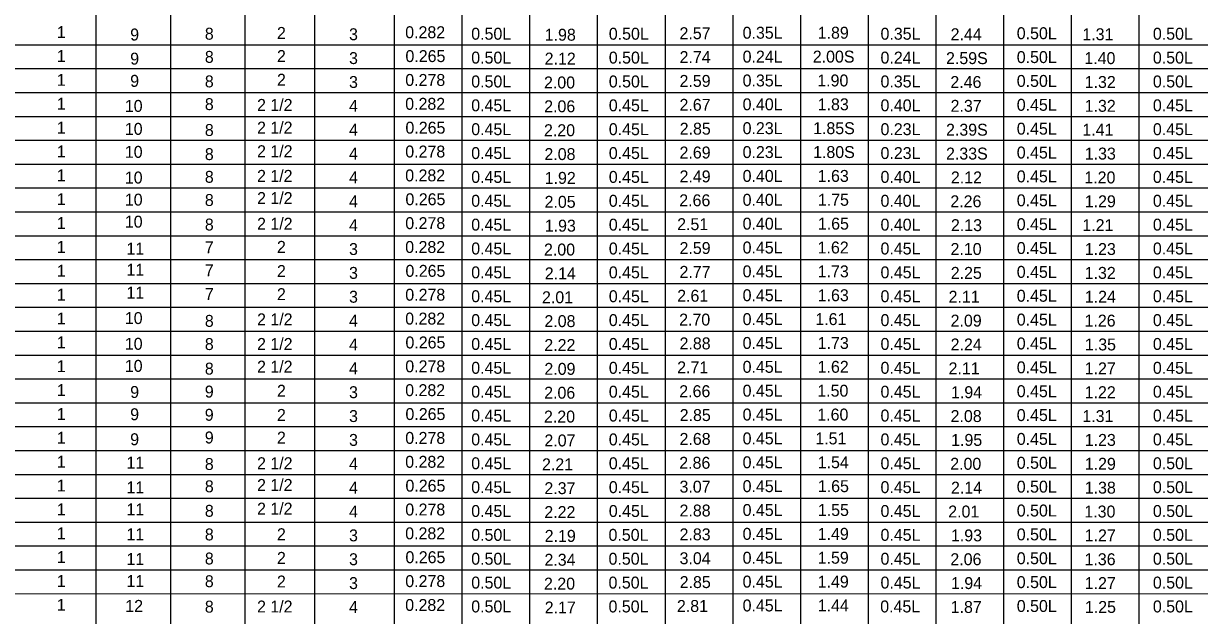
# Model space of a CAD drawing. Extents: x -5022 to -159, y 1126 to 7226.
# Drawn here: x -3536.4 to -3240.8, y 3805.3 to 3954.1 of the extents above; entities that cross this region are included whole.
import ezdxf

# ---------------------------------------------------------------- set-up
doc = ezdxf.new("R2010")
doc.units = 0
doc.layers.add('2', color=7, linetype='Continuous')
doc.layers.add('3', color=7, linetype='Continuous')

msp = doc.modelspace()

# ---------------------------------------------------------------- linework, layer by layer
at = {"layer": '3'}
for p, q in [((-3443.21, 4043.64), (-3443.21, 3702.75)), ((-3518.21, 4035.57), (-3518.21, 3702.75)), ((-3499.46, 4035.57), (-3499.46, 3702.75)), ((-3480.71, 4035.57), (-3480.71, 3702.75)), ((-3463.21, 4035.57), (-3463.21, 3702.75)), ((-3426.19, 4035.57), (-3426.19, 3702.75)), ((-3358.1, 4035.57), (-3358.1, 3702.75)), ((-3290.03, 4035.57), (-3290.03, 3702.75)), ((-3409.16, 4026.36), (-3409.16, 3702.75)), ((-3392.14, 4026.36), (-3392.14, 3702.75)), ((-3392.14, 4026.36), (-3392.14, 3702.75)), ((-3375.12, 4026.36), (-3375.12, 3702.75)), ((-3341.09, 4026.36), (-3341.09, 3702.75)), ((-3324.07, 4026.36), (-3324.07, 3702.75)), ((-3307.05, 4026.36), (-3307.05, 3702.75)), ((-3273.01, 4026.36), (-3273.01, 3702.75)), ((-3255.99, 4026.36), (-3255.99, 3702.75)), ((-3745.47, 3948.76), (-3051.23, 3948.76)), ((-3745.47, 3942.76), (-3051.23, 3942.76)), ((-3765.47, 3936.76), (-3051.23, 3936.76)), ((-3745.47, 3930.76), (-3051.23, 3930.76)), ((-3745.47, 3924.76), (-3051.23, 3924.76)), ((-3765.47, 3918.76), (-3051.23, 3918.76)), ((-3745.47, 3912.76), (-3051.23, 3912.76)), ((-3745.47, 3906.76), (-3051.23, 3906.76)), ((-3765.47, 3900.76), (-3051.23, 3900.76)), ((-3745.47, 3894.76), (-3051.23, 3894.76)), ((-3745.47, 3888.76), (-3051.23, 3888.76)), ((-3765.47, 3882.76), (-3051.23, 3882.76)), ((-3745.47, 3876.76), (-3051.23, 3876.76)), ((-3745.47, 3870.76), (-3051.23, 3870.76)), ((-3765.47, 3864.76), (-3051.23, 3864.76)), ((-3745.47, 3858.75), (-3051.23, 3858.76)), ((-3745.47, 3852.75), (-3051.23, 3852.76)), ((-3765.47, 3846.75), (-3051.23, 3846.76)), ((-3745.47, 3840.75), (-3051.23, 3840.76)), ((-3745.47, 3834.76), (-3051.23, 3834.76)), ((-3765.47, 3828.76), (-3051.23, 3828.76)), ((-3745.47, 3822.75), (-3051.23, 3822.76)), ((-3745.47, 3816.75), (-3051.23, 3816.76)), ((-3765.47, 3810.75), (-3051.23, 3810.76))]:
    msp.add_line(p, q, dxfattribs=at)

# ---------------------------------------------------------------- texts
at = {"layer": '2'}
for s, p in [('1', (-3528.01, 3950.45)), ('9', (-3509.56, 3949.84)), ('8', (-3490.8, 3950.04)), ('2', (-3472.67, 3950.24)), ('3', (-3454.55, 3949.91)), ('0.282', (-3440.43, 3950.42)), ('0.50L', (-3423.83, 3950.04)), ('1.98', (-3405.36, 3949.79)), ('0.50L', (-3389.25, 3950.04)), ('2.57', (-3371.48, 3950.17)), ('0.35L', (-3355.61, 3950.29)), ('1.89', (-3336.74, 3950.29)), ('0.35L', (-3320.95, 3950.04)), ('2.44', (-3303.32, 3949.91)), ('0.50L', (-3286.7, 3950.17)), ('1.31', (-3270.21, 3949.91)), ('0.50L', (-3252.48, 3950.04)), ('1', (-3528.01, 3944.45)), ('9', (-3509.56, 3943.78)), ('8', (-3490.8, 3944.22)), ('2', (-3472.67, 3944.42)), ('3', (-3454.55, 3943.91)), ('0.265', (-3440.37, 3944.42)), ('0.50L', (-3423.83, 3944.04)), ('2.12', (-3405.37, 3943.79)), ('0.50L', (-3389.25, 3944.04)), ('2.74', (-3371.46, 3944.17)), ('0.24L', (-3355.61, 3944.29)), ('2.00S', (-3337.98, 3944.29)), ('0.24L', (-3320.95, 3944.04)), ('2.59S', (-3304.48, 3943.91)), ('0.50L', (-3286.7, 3944.17)), ('1.40', (-3269.71, 3943.91)), ('0.50L', (-3252.48, 3944.04)), ('1', (-3528.01, 3938.45)), ('9', (-3509.56, 3938.19)), ('8', (-3490.8, 3938.05)), ('2', (-3472.67, 3938.47)), ('3', (-3454.55, 3937.91)), ('0.278', (-3440.41, 3938.42)), ('0.50L', (-3423.83, 3938.04)), ('2.00', (-3405.54, 3937.79)), ('0.50L', (-3389.25, 3938.04)), ('2.59', (-3371.47, 3938.17)), ('0.35L', (-3355.61, 3938.29)), ('1.90', (-3336.84, 3938.29)), ('0.35L', (-3320.95, 3938.04)), ('2.46', (-3303.39, 3937.91)), ('0.50L', (-3286.7, 3938.17)), ('1.32', (-3269.63, 3937.91)), ('0.50L', (-3252.48, 3938.04)), ('1', (-3528.01, 3932.45)), ('10', (-3510.91, 3931.89)), ('8', (-3490.8, 3932.34)), ('2 1/2', (-3477.67, 3932.14)), ('4', (-3454.55, 3931.91)), ('0.282', (-3440.43, 3932.42)), ('0.45L', (-3423.83, 3932.04)), ('2.06', (-3405.5, 3931.79)), ('0.45L', (-3389.25, 3932.04)), ('2.67', (-3371.48, 3932.17)), ('0.40L', (-3355.61, 3932.29)), ('1.83', (-3336.74, 3932.29)), ('0.40L', (-3320.95, 3932.04)), ('2.37', (-3303.33, 3931.91)), ('0.45L', (-3286.7, 3932.17)), ('1.32', (-3269.63, 3931.91)), ('0.45L', (-3252.48, 3932.04)), ('1', (-3528.01, 3926.45)), ('10', (-3510.91, 3926.12)), ('8', (-3490.8, 3925.83)), ('2 1/2', (-3477.67, 3926.44)), ('4', (-3454.55, 3925.91)), ('0.265', (-3440.37, 3926.42)), ('0.45L', (-3423.83, 3926.04)), ('2.20', (-3405.54, 3925.78)), ('0.45L', (-3389.25, 3926.04)), ('2.85', (-3371.43, 3926.17)), ('0.23L', (-3355.61, 3926.29)), ('1.85S', (-3337.9, 3926.29)), ('0.23L', (-3320.95, 3926.04)), ('2.39S', (-3304.48, 3925.91)), ('0.45L', (-3286.7, 3926.17)), ('1.41', (-3270.21, 3925.91)), ('0.45L', (-3252.48, 3926.04)), ('1', (-3528.01, 3920.45)), ('10', (-3510.91, 3920.34)), ('8', (-3490.8, 3919.77)), ('2 1/2', (-3477.67, 3920.5)), ('4', (-3454.55, 3919.91)), ('0.278', (-3440.41, 3920.42)), ('0.45L', (-3423.83, 3920.04)), ('2.08', (-3405.44, 3919.78)), ('0.45L', (-3389.25, 3920.04)), ('2.69', (-3371.47, 3920.17)), ('0.23L', (-3355.61, 3920.29)), ('1.80S', (-3337.9, 3920.29)), ('0.23L', (-3320.95, 3920.04)), ('2.33S', (-3304.48, 3919.91)), ('0.45L', (-3286.7, 3920.17)), ('1.33', (-3269.61, 3919.91)), ('0.45L', (-3252.48, 3920.04)), ('1', (-3528.01, 3914.45)), ('10', (-3510.91, 3913.88)), ('8', (-3490.8, 3914.06)), ('2 1/2', (-3477.67, 3914.3)), ('4', (-3454.55, 3913.91)), ('0.282', (-3440.43, 3914.42)), ('0.45L', (-3423.83, 3914.04)), ('0.45L', (-3389.25, 3914.04)), ('2.49', (-3371.47, 3914.17)), ('0.40L', (-3355.61, 3914.29)), ('1.63', (-3336.74, 3914.29)), ('0.40L', (-3320.95, 3914.04)), ('2.12', (-3303.26, 3913.91)), ('0.45L', (-3286.7, 3914.17)), ('1.20', (-3269.71, 3913.91)), ('0.45L', (-3252.48, 3914.04)), ('1.92', (-3405.37, 3913.79)), ('1', (-3528.01, 3908.45)), ('10', (-3510.91, 3908.33)), ('8', (-3490.8, 3908.23)), ('2 1/2', (-3477.67, 3908.72)), ('0.265', (-3440.37, 3908.42)), ('0.45L', (-3423.83, 3908.04)), ('0.45L', (-3389.25, 3908.04)), ('2.66', (-3371.54, 3908.16)), ('0.40L', (-3355.61, 3908.29)), ('1.75', (-3336.7, 3908.29)), ('0.40L', (-3320.95, 3908.04)), ('2.26', (-3303.39, 3907.91)), ('0.45L', (-3286.7, 3908.16)), ('1.29', (-3269.61, 3907.91)), ('0.45L', (-3252.48, 3908.04)), ('4', (-3454.55, 3907.91)), ('2.05', (-3405.4, 3907.78)), ('1', (-3528.01, 3902.45)), ('10', (-3510.91, 3902.79)), ('8', (-3490.8, 3902.06)), ('2 1/2', (-3477.67, 3902.28)), ('0.278', (-3440.41, 3902.42)), ('0.45L', (-3423.83, 3902.04)), ('0.45L', (-3389.25, 3902.04)), ('2.51', (-3372.07, 3902.16)), ('0.40L', (-3355.61, 3902.29)), ('1.65', (-3336.7, 3902.29)), ('0.40L', (-3320.95, 3902.04)), ('0.45L', (-3286.7, 3902.16)), ('0.45L', (-3252.48, 3902.04)), ('4', (-3454.55, 3901.91)), ('1.93', (-3405.35, 3901.78)), ('2.13', (-3303.24, 3901.91)), ('1.21', (-3270.21, 3901.91)), ('1', (-3528.01, 3896.45)), ('7', (-3490.8, 3896.35)), ('2', (-3472.67, 3896.45)), ('0.282', (-3440.43, 3896.42)), ('2.59', (-3371.47, 3896.16)), ('0.45L', (-3355.61, 3896.29)), ('1.62', (-3336.76, 3896.29)), ('0.45L', (-3286.7, 3896.16)), ('11', (-3510.51, 3896.02)), ('3', (-3454.55, 3895.91)), ('0.45L', (-3423.83, 3896.04)), ('2.00', (-3405.54, 3895.78)), ('0.45L', (-3389.25, 3896.04)), ('0.45L', (-3320.95, 3896.04)), ('2.10', (-3303.35, 3895.91)), ('1.23', (-3269.61, 3895.91)), ('0.45L', (-3252.48, 3896.04)), ('1', (-3528.01, 3890.45)), ('11', (-3510.51, 3890.71)), ('7', (-3490.8, 3890.57)), ('2', (-3472.67, 3890.38)), ('0.265', (-3440.37, 3890.42)), ('2.77', (-3371.48, 3890.16)), ('0.45L', (-3355.61, 3890.29)), ('1.73', (-3336.74, 3890.29)), ('0.45L', (-3286.7, 3890.16)), ('3', (-3454.55, 3889.91)), ('0.45L', (-3423.83, 3890.04)), ('2.14', (-3405.35, 3889.78)), ('0.45L', (-3389.25, 3890.04)), ('0.45L', (-3320.95, 3890.04)), ('2.25', (-3303.29, 3889.91)), ('1.32', (-3269.63, 3889.91)), ('0.45L', (-3252.48, 3890.04)), ('1', (-3528.01, 3884.45)), ('11', (-3510.51, 3884.94)), ('7', (-3490.8, 3884.57)), ('2', (-3472.67, 3884.56)), ('0.278', (-3440.41, 3884.42)), ('0.45L', (-3355.61, 3884.29)), ('1.63', (-3336.74, 3884.29)), ('3', (-3454.55, 3883.91)), ('0.45L', (-3423.83, 3884.04)), ('2.01', (-3406.04, 3883.78)), ('0.45L', (-3389.25, 3884.04)), ('2.61', (-3372.07, 3884.16)), ('0.45L', (-3320.95, 3884.04)), ('2.11', (-3303.84, 3883.91)), ('0.45L', (-3286.7, 3884.16)), ('1.24', (-3269.6, 3883.91)), ('0.45L', (-3252.48, 3884.04)), ('1', (-3528.01, 3878.45)), ('10', (-3510.91, 3878.55)), ('2 1/2', (-3477.67, 3878.23)), ('0.282', (-3440.43, 3878.42)), ('8', (-3490.8, 3877.84)), ('4', (-3454.55, 3877.91)), ('0.45L', (-3423.83, 3878.04)), ('2.08', (-3405.44, 3877.78)), ('0.45L', (-3389.25, 3878.04)), ('2.70', (-3371.57, 3878.17)), ('0.45L', (-3355.61, 3878.29)), ('1.61', (-3337.34, 3878.29)), ('0.45L', (-3320.95, 3878.04)), ('2.09', (-3303.33, 3877.91)), ('0.45L', (-3286.7, 3878.17)), ('1.26', (-3269.67, 3877.91)), ('0.45L', (-3252.48, 3878.04)), ('1', (-3528.01, 3872.45)), ('10', (-3510.91, 3872.08)), ('8', (-3490.8, 3872.01)), ('2 1/2', (-3477.67, 3872.04)), ('4', (-3454.55, 3871.91)), ('0.265', (-3440.37, 3872.42)), ('0.45L', (-3423.83, 3872.04)), ('2.22', (-3405.46, 3871.78)), ('0.45L', (-3389.25, 3872.04)), ('2.88', (-3371.47, 3872.17)), ('0.45L', (-3355.61, 3872.29)), ('1.73', (-3336.74, 3872.29)), ('0.45L', (-3320.95, 3872.04)), ('2.24', (-3303.32, 3871.91)), ('0.45L', (-3286.7, 3872.17)), ('1.35', (-3269.57, 3871.91)), ('0.45L', (-3252.48, 3872.04)), ('10', (-3510.91, 3866.53)), ('1', (-3528.01, 3866.45)), ('8', (-3490.8, 3865.84)), ('2 1/2', (-3477.67, 3866.34)), ('4', (-3454.55, 3865.91)), ('0.278', (-3440.41, 3866.42)), ('0.45L', (-3423.83, 3866.04)), ('2.09', (-3405.44, 3865.78)), ('0.45L', (-3389.25, 3866.04)), ('2.71', (-3372.07, 3866.16)), ('0.45L', (-3355.61, 3866.29)), ('1.62', (-3336.76, 3866.29)), ('0.45L', (-3320.95, 3866.04)), ('2.11', (-3303.84, 3865.91)), ('0.45L', (-3286.7, 3866.16)), ('1.27', (-3269.62, 3865.91)), ('0.45L', (-3252.48, 3866.04)), ('1', (-3528.01, 3860.45)), ('9', (-3509.56, 3859.96)), ('9', (-3490.81, 3860.06)), ('2', (-3472.67, 3860.27)), ('3', (-3454.55, 3859.91)), ('0.282', (-3440.43, 3860.42)), ('0.45L', (-3423.83, 3860.04)), ('2.06', (-3405.5, 3859.78)), ('0.45L', (-3389.25, 3860.04)), ('2.66', (-3371.54, 3860.16)), ('0.45L', (-3355.61, 3860.29)), ('1.50', (-3336.84, 3860.29)), ('0.45L', (-3320.95, 3860.04)), ('1.94', (-3303.23, 3859.91)), ('0.45L', (-3286.7, 3860.16)), ('1.22', (-3269.63, 3859.91)), ('0.45L', (-3252.48, 3860.04)), ('1', (-3528.01, 3854.45)), ('9', (-3509.56, 3854.36)), ('9', (-3490.81, 3854.23)), ('2', (-3472.67, 3854.19)), ('3', (-3454.55, 3853.91)), ('0.265', (-3440.37, 3854.42)), ('0.45L', (-3423.83, 3854.04)), ('2.20', (-3405.54, 3853.78)), ('0.45L', (-3389.25, 3854.04)), ('2.85', (-3371.43, 3854.16)), ('0.45L', (-3355.61, 3854.29)), ('1.60', (-3336.84, 3854.29)), ('0.45L', (-3320.95, 3854.04)), ('2.08', (-3303.33, 3853.91)), ('0.45L', (-3286.7, 3854.16)), ('1.31', (-3270.21, 3853.91)), ('0.45L', (-3252.48, 3854.04)), ('1', (-3528.01, 3848.45)), ('9', (-3509.56, 3848.08)), ('9', (-3490.81, 3848.52)), ('2', (-3472.67, 3848.49)), ('3', (-3454.55, 3847.91)), ('0.278', (-3440.41, 3848.42)), ('0.45L', (-3423.83, 3848.04)), ('2.07', (-3405.44, 3847.78)), ('0.45L', (-3389.25, 3848.04)), ('2.68', (-3371.47, 3848.16)), ('0.45L', (-3355.61, 3848.29)), ('1.51', (-3337.34, 3848.29)), ('0.45L', (-3320.95, 3848.04)), ('1.95', (-3303.2, 3847.91)), ('0.45L', (-3286.7, 3848.16)), ('1.23', (-3269.61, 3847.91)), ('0.45L', (-3252.48, 3848.04)), ('1', (-3528.01, 3842.45)), ('11', (-3510.51, 3842.21)), ('8', (-3490.8, 3841.85)), ('2 1/2', (-3477.67, 3842.05)), ('4', (-3454.55, 3841.91)), ('0.282', (-3440.43, 3842.41)), ('0.45L', (-3423.83, 3842.04)), ('2.21', (-3406.04, 3841.78)), ('0.45L', (-3389.25, 3842.04)), ('2.86', (-3371.54, 3842.16)), ('0.45L', (-3355.61, 3842.29)), ('1.54', (-3336.73, 3842.29)), ('0.45L', (-3320.95, 3842.04)), ('2.00', (-3303.43, 3841.91)), ('0.50L', (-3286.7, 3842.16)), ('1.29', (-3269.61, 3841.91)), ('0.50L', (-3252.48, 3842.04)), ('1', (-3528.01, 3836.45)), ('11', (-3510.51, 3835.98)), ('8', (-3490.8, 3836.25)), ('2 1/2', (-3477.67, 3836.59)), ('4', (-3454.55, 3835.91)), ('0.265', (-3440.37, 3836.41)), ('0.45L', (-3423.83, 3836.04)), ('2.37', (-3405.44, 3835.78)), ('0.45L', (-3389.25, 3836.04)), ('3.07', (-3371.48, 3836.16)), ('0.45L', (-3355.61, 3836.29)), ('1.65', (-3336.7, 3836.29)), ('0.45L', (-3320.95, 3836.04)), ('2.14', (-3303.23, 3835.91)), ('0.50L', (-3286.7, 3836.16)), ('1.38', (-3269.61, 3835.91)), ('0.50L', (-3252.48, 3836.04)), ('1', (-3528.01, 3830.45)), ('11', (-3510.51, 3830.44)), ('8', (-3490.8, 3830.08)), ('2 1/2', (-3477.67, 3830.64)), ('4', (-3454.55, 3829.91)), ('0.278', (-3440.41, 3830.41)), ('0.45L', (-3423.83, 3830.04)), ('2.22', (-3405.46, 3829.78)), ('0.45L', (-3389.25, 3830.04)), ('2.88', (-3371.47, 3830.16)), ('0.45L', (-3355.61, 3830.29)), ('1.55', (-3336.7, 3830.29)), ('0.45L', (-3320.95, 3830.04)), ('2.01', (-3303.93, 3829.91)), ('0.50L', (-3286.7, 3830.16)), ('1.30', (-3269.71, 3829.91)), ('0.50L', (-3252.48, 3830.04)), ('1', (-3528.01, 3824.45)), ('11', (-3510.51, 3824.2)), ('8', (-3490.8, 3824.14)), ('2', (-3472.67, 3824.2)), ('3', (-3454.55, 3823.91)), ('0.282', (-3440.43, 3824.42)), ('0.50L', (-3423.83, 3824.04)), ('2.19', (-3405.36, 3823.78)), ('0.50L', (-3389.32, 3824.04)), ('2.83', (-3371.47, 3824.16)), ('0.45L', (-3355.61, 3824.29)), ('1.49', (-3336.74, 3824.29)), ('0.45L', (-3320.95, 3824.04)), ('1.93', (-3303.24, 3823.91)), ('0.50L', (-3286.7, 3824.16)), ('1.27', (-3269.62, 3823.91)), ('0.50L', (-3252.48, 3824.04)), ('1', (-3528.01, 3818.45)), ('11', (-3510.51, 3817.97)), ('8', (-3490.8, 3818.09)), ('2', (-3472.67, 3818.25)), ('3', (-3454.55, 3817.91)), ('0.265', (-3440.37, 3818.42)), ('0.50L', (-3423.83, 3818.04)), ('2.34', (-3405.43, 3817.78)), ('0.50L', (-3389.32, 3818.04)), ('3.04', (-3371.46, 3818.16)), ('0.45L', (-3355.61, 3818.29)), ('1.59', (-3336.74, 3818.29)), ('0.45L', (-3320.95, 3818.04)), ('2.06', (-3303.39, 3817.91)), ('0.50L', (-3286.7, 3818.16)), ('1.36', (-3269.67, 3817.91)), ('0.50L', (-3252.48, 3818.04)), ('1', (-3528.01, 3812.45)), ('11', (-3510.51, 3812.43)), ('8', (-3490.8, 3812.38)), ('2', (-3472.67, 3812.31)), ('3', (-3454.55, 3811.91)), ('0.278', (-3440.41, 3812.41)), ('0.50L', (-3423.83, 3812.04)), ('2.20', (-3405.54, 3811.78)), ('0.50L', (-3389.32, 3812.04)), ('2.85', (-3371.43, 3812.16)), ('0.45L', (-3355.61, 3812.29)), ('1.49', (-3336.74, 3812.29)), ('0.45L', (-3320.95, 3812.04)), ('1.94', (-3303.23, 3811.91)), ('0.50L', (-3286.7, 3812.16)), ('1.27', (-3269.62, 3811.91)), ('0.50L', (-3252.48, 3812.04)), ('1', (-3528.01, 3806.45)), ('12', (-3510.8, 3806.18)), ('8', (-3490.8, 3805.98)), ('2 1/2', (-3477.67, 3806.02)), ('4', (-3454.55, 3805.91)), ('0.282', (-3440.43, 3806.41)), ('0.50L', (-3423.83, 3806.04)), ('2.17', (-3405.36, 3805.78)), ('0.50L', (-3389.32, 3806.04)), ('2.81', (-3372.13, 3806.16)), ('0.45L', (-3355.61, 3806.29)), ('1.44', (-3336.73, 3806.29)), ('0.45L', (-3321.02, 3806.04)), ('1.87', (-3303.31, 3805.91)), ('0.50L', (-3286.7, 3806.16)), ('1.25', (-3269.57, 3805.91)), ('0.50L', (-3252.48, 3806.04))]:
    msp.add_text(s, height=3, dxfattribs=at).set_placement(p)

doc.saveas('drawing.dxf')
